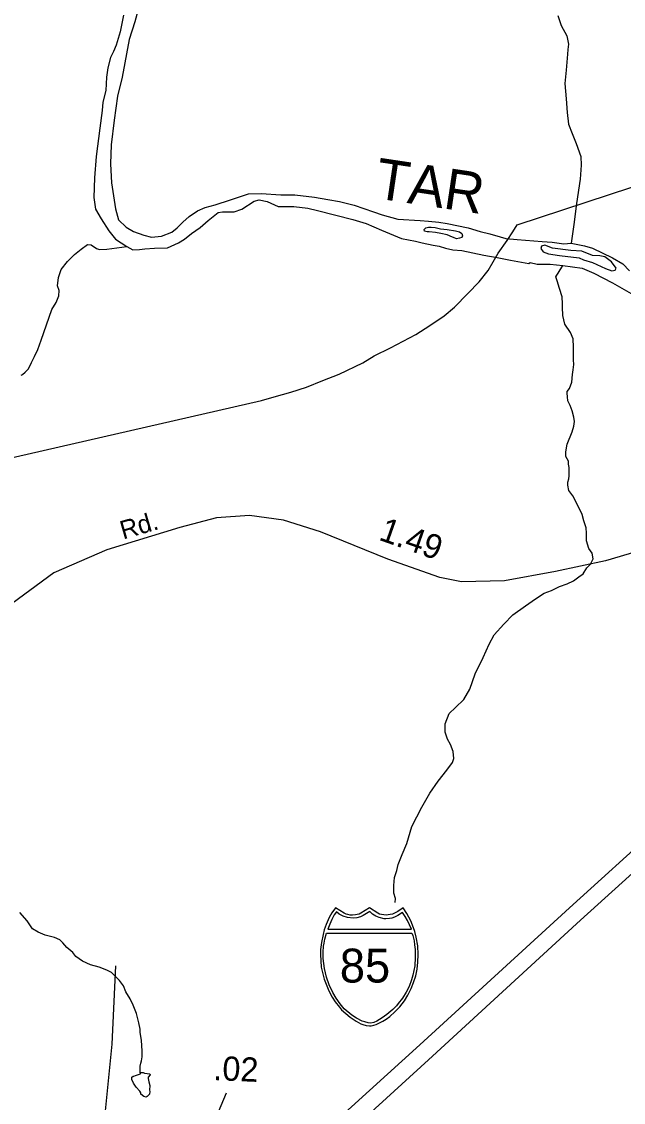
# Model space of a CAD drawing. Extents: x 2056842 to 2160602, y 826753 to 1016856.
# Drawn here: x 2098923 to 2102032, y 899934 to 905515 of the extents above; entities that cross this region are included whole.
import ezdxf

# ---------------------------------------------------------------- set-up
doc = ezdxf.new("R2010")
doc.units = 0
for name, color, linetype in [('Exist Hydrographic Creek Single Shore', 7, 'Continuous'), ('Exist Hydrographic Misc Water Feature', 7, 'Continuous'), ('Exist Hydrographic River Shore', 7, 'Continuous'), ('Exist Hydrographic River Shore Label', 7, 'Continuous'), ('Exist Road Non-System Type 51', 7, 'Continuous'), ('Exist Road Primary Interstate Divided Center Attributed', 7, 'Continuous'), ('Exist Road Primary Interstate Shield CELL', 7, 'Continuous'), ('Exist Road Primary Interstate Shield Number Label', 7, 'Continuous'), ('Exist Road Secondary Mileage Hundredths English Label', 7, 'Continuous'), ('Exist Road Secondary Type 51 Attributed', 7, 'Continuous'), ('Exist Road Secondary Type 51 Label', 7, 'Continuous'), ('Exist Utilities Electrical Transmission Line', 7, 'Continuous')]:
    doc.layers.add(name, color=color, linetype=linetype)

msp = doc.modelspace()

# ---------------------------------------------------------------- linework, layer by layer
at = {"layer": 'Exist Hydrographic Creek Single Shore'}
for points in [[(2101693.6, 905546.8), (2101711.7, 905494.9), (2101739.8, 905441), (2101748.2, 905399.1), (2101746.1, 905371.1), (2101744.1, 905347.1), (2101736.3, 905265), (2101730.5, 905194.9), (2101736.9, 905117), (2101741.2, 905045), (2101749.4, 904985.1), (2101767.5, 904937.1), (2101789, 904885), (2101812.5, 904818.6), (2101813.5, 904773.7), (2101808.2, 904701.1), (2101790.1, 904576.2), (2101776.2, 904467.3), (2101762.3, 904370.5)], [(2099079.7, 904027.9), (2099101, 904064.2), (2099114.9, 904099.4), (2099117, 904126.1), (2099108.5, 904150.1), (2099112.8, 904193.9), (2099127.7, 904234.5), (2099159.7, 904276.1), (2099196, 904312.4), (2099231.2, 904340.2), (2099263.2, 904364.7), (2099282.4, 904362.6), (2099310.2, 904343.4), (2099325.1, 904338), (2099363.5, 904340.2), (2099467, 904354.1)], [(2100853.9, 900966.8), (2100855.6, 900986.8), (2100845.5, 901014.7), (2100845.5, 901042.7), (2100845.5, 901054.7), (2100849.4, 901094.7), (2100861.3, 901130.7), (2100869.1, 901162.8), (2100889, 901214.9), (2100912.8, 901271), (2100938.6, 901358.9), (2100990.1, 901459.1), (2101032.1, 901531.3), (2101075.8, 901593.4), (2101119.7, 901649.5), (2101149.6, 901689.6), (2101155.4, 901709.6), (2101153.3, 901745.7), (2101139.2, 901781.5), (2101123.2, 901809.5), (2101111.1, 901845.4), (2101110.9, 901889.4), (2101132.6, 901941.5), (2101164.6, 901973.6), (2101208.7, 902013.8), (2101238.4, 902067.8), (2101266.1, 902147.9), (2101307.9, 902232), (2101339.5, 902300.1), (2101365.3, 902348.2), (2101415.4, 902404.3), (2101461.1, 902452.5), (2101526.9, 902498.6), (2101578.8, 902534.8), (2101622.9, 902562.9), (2101660.6, 902577), (2101702.7, 902597.2), (2101742.6, 902611.3), (2101774.6, 902627.4), (2101802.3, 902647.5), (2101824.5, 902663.6), (2101844.3, 902693.6), (2101862.4, 902713.7), (2101876.1, 902741.7), (2101870.2, 902769.7), (2101854.2, 902793.7), (2101841.9, 902833.6), (2101841.9, 902873.5), (2101839.6, 902901.5), (2101827.5, 902937.5), (2101819.3, 902969.5), (2101803.3, 903003.4), (2101771.1, 903065.4), (2101751, 903093.3), (2101745.1, 903121.2), (2101744.9, 903137.2), (2101750.8, 903153.2), (2101752.9, 903169.2), (2101752.9, 903189.2), (2101752.7, 903213.2), (2101748.6, 903229.3), (2101748.6, 903245.3), (2101734.6, 903269.2), (2101734.6, 903293.2), (2101742.4, 903333.2), (2101768.1, 903397.3), (2101776.1, 903425.3), (2101780.2, 903449.3), (2101775.9, 903473.3), (2101767.9, 903505.3), (2101757.8, 903533.3), (2101745.5, 903557.2), (2101743.7, 903577.2), (2101741.6, 903597.2), (2101741.6, 903605.2), (2101753.3, 903621.2), (2101765.4, 903653.3), (2101769.3, 903693.2), (2101773.2, 903717.2), (2101777.1, 903745.2), (2101775, 903769.3), (2101774.8, 903797.3), (2101774.8, 903833.3), (2101772.6, 903877.3), (2101758.6, 903909.2), (2101730.3, 903953.1), (2101720.3, 903997.1), (2101718, 904041.1), (2101718, 904057.1), (2101716.2, 904093.1), (2101701.8, 904137.1), (2101689.9, 904177), (2101683.6, 904196.9), (2101687.7, 904204.9), (2101695.7, 904216.9), (2101719.6, 904256.4)], [(2098919.7, 903688.5), (2098927.7, 903692.5), (2098941.6, 903704.5), (2098957.6, 903722.6), (2098973.4, 903754.5), (2098989.4, 903786.6), (2099007, 903822.7), (2099023, 903870.7), (2099079.7, 904027.9)], [(2099536.7, 900080.7), (2099535.7, 900088.4), (2099534.6, 900096.7), (2099534.6, 900108.7), (2099534.6, 900120.7), (2099538.5, 900136.7), (2099542.4, 900148.7), (2099546.3, 900168.7), (2099546.3, 900200.8), (2099542, 900252.8), (2099536.1, 900296.8), (2099535.9, 900312.7), (2099527.9, 900344.7), (2099515.6, 900392.6), (2099499.6, 900436.6), (2099483.4, 900468.6), (2099461.4, 900504.5), (2099449.3, 900536.5), (2099429, 900564.3), (2099405, 900588.3), (2099387.2, 900604.2), (2099363.2, 900616.1), (2099323, 900632), (2099278.9, 900643.9), (2099236.9, 900663.8), (2099202.9, 900687.6), (2099186.9, 900707.6), (2099156.5, 900733.5), (2099136.6, 900757.4), (2099120.6, 900773.4), (2099092.5, 900785.3), (2099044.6, 900797.1), (2099008.3, 900813), (2098978.3, 900830.9), (2098952.3, 900870.9), (2098914.2, 900914.8)]]:
    msp.add_lwpolyline(points, dxfattribs=at)
at = {"layer": 'Exist Hydrographic Misc Water Feature'}
for points in [[(2101155.2, 904400), (2101149, 904401.9), (2101121.1, 904413.9), (2101089.1, 904421.7), (2101061, 904425.7), (2101029.1, 904429.6), (2101019, 904429.6), (2101005.1, 904433.5), (2101003, 904441.5), (2101011, 904449.5), (2101025.2, 904453.6), (2101039.1, 904453.6), (2101059.2, 904451.7), (2101087.1, 904445.8), (2101121.1, 904441.9), (2101165, 904434), (2101185.1, 904430.1), (2101197.2, 904420.1), (2101201.1, 904408.2), (2101197.2, 904400.1), (2101185.3, 904396.1), (2101169.3, 904394), (2101155.2, 904400)], [(2101826.3, 904285.3), (2101872.2, 904271.4), (2101939.5, 904240.4), (2101972.5, 904227.6), (2101990.7, 904230.8), (2101994.9, 904242.6), (2101971.5, 904274.6), (2101937.3, 904300.2), (2101910.6, 904305.6), (2101872.2, 904306.6), (2101817.8, 904330.1), (2101761.3, 904333.3), (2101666.3, 904345.1), (2101626.8, 904360), (2101608.7, 904355.7), (2101606.5, 904344), (2101617.2, 904325.8), (2101646, 904316.2), (2101702.6, 904306.6), (2101803.9, 904296), (2101826.3, 904285.3)], [(2099536.7, 900080.7), (2099535.7, 900088.4), (2099542.6, 900088.7), (2099550.6, 900088.8), (2099558.6, 900084.8), (2099584.7, 900080.8), (2099586.5, 900076.8), (2099576.7, 900064.8), (2099576.7, 900056.8), (2099580.8, 900040.9), (2099584.9, 900021), (2099582.8, 899996.9), (2099584.9, 899990.9), (2099582.8, 899976.9), (2099571.1, 899964.9), (2099567, 899960.9), (2099555.1, 899964.8), (2099538.9, 899976.8), (2099538.9, 899982.7), (2099532.8, 899992.8), (2099515, 900012.7), (2099500.8, 900032.6), (2099492.8, 900052.6), (2099492.6, 900064.6), (2099498.5, 900068.6), (2099502.6, 900068.6), (2099510.6, 900072.6), (2099536.7, 900080.7)]]:
    msp.add_lwpolyline(points, dxfattribs=at)
at = {"layer": 'Exist Hydrographic River Shore'}
for points in [[(2099450, 905549), (2099431.8, 905461.5), (2099411.5, 905393.1), (2099397.7, 905360), (2099382.7, 905329.7), (2099368.5, 905275.7), (2099361, 905227.6), (2099357.1, 905159.7), (2099342.2, 905098.3), (2099339.4, 905055.6), (2099327.2, 904965.7), (2099308, 904818.6), (2099299.5, 904707.6), (2099296.3, 904606.1), (2099303.8, 904547.3), (2099333.6, 904496.1), (2099373.1, 904435.2), (2099407.3, 904392.5), (2099467, 904354.1)], [(2099522.5, 905571.2), (2099507.6, 905514.5), (2099477.7, 905421.9), (2099442.8, 905227.8), (2099419, 905129.3), (2099400.9, 905006.3), (2099384.9, 904879.3), (2099381.7, 904781.2), (2099387, 904683), (2099407.3, 904548.4), (2099423.3, 904490.7), (2099462.8, 904454.4), (2099500.1, 904430.9), (2099554.5, 904411.7), (2099594, 904402.1), (2099646.3, 904406.4), (2099698.6, 904427.7), (2099727.4, 904450.1), (2099755.1, 904479), (2099789.3, 904508.9), (2099832, 904537.7), (2099870.4, 904554.8), (2099922.7, 904568.7), (2100002.7, 904595.4), (2100094.5, 904625.2), (2100160.6, 904627.4), (2100262, 904619.9), (2100334.6, 904619.9), (2100435.9, 904609.2), (2100505.3, 904596.4), (2100566.1, 904585.7), (2100641.9, 904566.5), (2100741.1, 904532.4), (2100785.9, 904517.4), (2100866.7, 904494.1), (2100982.7, 904488.4), (2101025, 904485.4), (2101078.6, 904478.9), (2101122.1, 904472.6), (2101229.9, 904450.1), (2101292.8, 904430.9)], [(2099467, 904354.1), (2099496.9, 904337), (2099531.1, 904339.1), (2099558.8, 904342.3), (2099610, 904345.5), (2099676.2, 904347.6), (2099733.8, 904373.3), (2099764.7, 904391.4), (2099801, 904420.3), (2099845.1, 904451.2), (2099887.5, 904487.5), (2099937.6, 904529.2), (2099961.1, 904533.4), (2100020.8, 904532.4), (2100060.3, 904546.2), (2100124.4, 904587.9), (2100151, 904594.3), (2100191.6, 904585.7), (2100248.1, 904560.1), (2100329.2, 904560.1), (2100401.8, 904551.6), (2100451.9, 904539.8), (2100634.4, 904493.9), (2100703.8, 904472.6), (2100781.7, 904437.3), (2100886.3, 904394.6), (2100957.8, 904381.8), (2100991.9, 904373.3), (2101049.5, 904360.5), (2101080.5, 904355.1), (2101112.5, 904345.5), (2101150.9, 904335.9), (2101197.8, 904332.7), (2101311.4, 904309.7), (2101380.3, 904297.8), (2101448.6, 904283.9), (2101543.5, 904266.6), (2101551.5, 904270.6), (2101587.6, 904262.7), (2101654.5, 904261.8), (2101719.6, 904256.4)], [(2101292.8, 904430.9), (2101341.9, 904418.7), (2101395.2, 904403.8), (2101425.1, 904395.2), (2101482.7, 904389.9), (2101611.9, 904380.1), (2101664.1, 904375.8), (2101723.9, 904368.3), (2101762.3, 904370.5)], [(2101762.3, 904370.5), (2101830.6, 904357.7), (2101872.2, 904344.9), (2101975.7, 904295.7), (2102030.2, 904264.8), (2102064.3, 904227.4)], [(2101719.6, 904256.4), (2101818.9, 904241.3), (2101879.7, 904216.7), (2101975.7, 904165.5), (2102097.4, 904097.1)]]:
    msp.add_lwpolyline(points, dxfattribs=at)
at = {"layer": 'Exist Road Non-System Type 51'}
msp.add_lwpolyline([(2098661.6, 898795.7), (2098695.4, 898924), (2098749, 899240), (2098874.2, 899335.4), (2099178, 899579.9), (2099295.7, 899694.7), (2099355.3, 899873.5), (2099391, 900234.3), (2099408.9, 900639.7)], dxfattribs=at)
at = {"layer": 'Exist Road Primary Interstate Divided Center Attributed'}
for points in [[(2103600.7, 902632.7), (2103289.4, 902345), (2102970.9, 902051.5), (2102555.2, 901669.9), (2102213.3, 901354.8), (2101753.5, 900939), (2100980.6, 900231.5), (2100459.7, 899759.8), (2100051.2, 899387.1), (2099654.4, 899021.7), (2099369.7, 898762.5)], [(2099487.6, 898757.1), (2099760.5, 898998.3), (2100355.3, 899542), (2101025.6, 900154), (2101811.1, 900874.2), (2102278.1, 901297.2), (2102621.8, 901610.5), (2103163.4, 902105.5), (2103660.8, 902561.3)]]:
    msp.add_lwpolyline(points, dxfattribs=at)
at = {"layer": 'Exist Road Primary Interstate Shield CELL'}
for points in [[(2100719.9, 900329.1), (2100729.4, 900330), (2100742.1, 900332.5), (2100754.5, 900336.5), (2100768.6, 900342.8), (2100789.4, 900354.3), (2100806.2, 900364.1), (2100825.5, 900377.1), (2100851.6, 900400.8), (2100877.7, 900428.3), (2100900.7, 900459.3), (2100918.9, 900488.3), (2100935, 900521.5), (2100948.4, 900552.4), (2100959.1, 900587.7), (2100966.2, 900622), (2100969.7, 900657.6), (2100972.1, 900697.2), (2100969.4, 900741.8), (2100961.7, 900787.3), (2100954.4, 900815.7), (2100943.4, 900849.6), (2100934.4, 900871.3), (2100913.5, 900909.7), (2100894.8, 900939.3), (2100867.6, 900920.2), (2100849.8, 900910.7), (2100839, 900905.8), (2100827.8, 900903.7), (2100807.3, 900901.2), (2100794.4, 900901.8), (2100782.5, 900904.5), (2100772.4, 900906.7), (2100764.1, 900910.7), (2100719.9, 900939.3), (2100675.6, 900910.7), (2100666.3, 900906.5), (2100656.8, 900904.5), (2100647.7, 900901.9), (2100632.5, 900901.2), (2100621, 900901.5), (2100609.1, 900903.7), (2100599.7, 900905.6), (2100589.2, 900910.7), (2100544.1, 900939.3), (2100526.4, 900913.6), (2100511.9, 900888.2), (2100496.5, 900852.3), (2100487, 900824.4), (2100480.2, 900801.6), (2100471.8, 900759.6), (2100467.5, 900723.1), (2100466.8, 900697.2), (2100471.5, 900632.7), (2100478.5, 900598.3), (2100485.8, 900570.6), (2100509.6, 900510.5), (2100527.6, 900476.9), (2100543, 900452.7), (2100564.6, 900425.6), (2100576.3, 900412.6), (2100621.1, 900373.4), (2100651, 900353), (2100674.9, 900340.1), (2100686.1, 900335.8), (2100703.7, 900330.9)], [(2100549.5, 900918.6), (2100538.5, 900901.7), (2100525.8, 900878.8), (2100515.6, 900855.1), (2100505.3, 900829), (2100936.8, 900828.8), (2100926.8, 900851.3), (2100916, 900873.8), (2100904.8, 900894.3), (2100891.1, 900914.2), (2100866.9, 900899), (2100849.3, 900890.7), (2100835.1, 900885.8), (2100823.1, 900883.1), (2100804.5, 900881.6), (2100796.2, 900882.1), (2100770.2, 900888), (2100752.7, 900895.1), (2100736, 900906.3), (2100722.5, 900919), (2100688.3, 900898.3), (2100673.1, 900891.7), (2100655.7, 900887.2), (2100636.6, 900884.8), (2100607.1, 900888), (2100584.1, 900895.9), (2100564.2, 900906.3)], [(2100939.4, 900807.5), (2100944, 900795.4), (2100950.4, 900768.3), (2100953.7, 900747.5), (2100957.1, 900723.5), (2100955.9, 900682.3), (2100954, 900639.8), (2100950, 900614.5), (2100944.8, 900591.6), (2100937.7, 900566.1), (2100926.1, 900532.3), (2100910.2, 900503.7), (2100890.3, 900471.8), (2100868.9, 900444), (2100859.5, 900432.4), (2100841.8, 900413.7), (2100809.6, 900387.9), (2100786.1, 900370.3), (2100757.9, 900353.7), (2100743.6, 900347.3), (2100726.9, 900343.8), (2100713.2, 900344.8), (2100696.6, 900349.2), (2100683.1, 900352.9), (2100653.7, 900368.8), (2100629.9, 900384.7), (2100590.1, 900417.3), (2100568.6, 900442.4), (2100548.6, 900471.8), (2100530.7, 900501.9), (2100511.6, 900541.6), (2100498.2, 900581.5), (2100488.4, 900624.6), (2100481.8, 900677.2), (2100481.1, 900709.3), (2100483, 900740.1), (2100486, 900756.3), (2100489.9, 900776.4), (2100497.7, 900807.3)]]:
    msp.add_lwpolyline(points, close=True, dxfattribs=at)
at = {"layer": 'Exist Road Secondary Mileage Hundredths English Label'}
msp.add_line((2099547.1, 898948.8), (2099981, 899982.8), dxfattribs=at)
at = {"layer": 'Exist Road Secondary Type 51 Attributed'}
msp.add_lwpolyline([(2103307.7, 903586.3), (2102888.8, 903292.5), (2102376, 902959), (2102108.3, 902781.1), (2101939.4, 902730.7), (2101681.7, 902675.9), (2101417.6, 902627.4), (2101196.6, 902622), (2101083.5, 902645.3), (2100814.9, 902739.7), (2100466.4, 902879.9), (2100276, 902941.1), (2100099.9, 902964.4), (2099929.3, 902951.8), (2099739.7, 902902.4), (2099362.5, 902787.3), (2099089.4, 902668.7), (2098715.8, 902395.5), (2098315.2, 902019.7), (2097934.4, 901678.2), (2097584.5, 901381.1)], dxfattribs=at)
at = {"layer": 'Exist Utilities Electrical Transmission Line'}
msp.add_lwpolyline([(2098663.2, 903216.4), (2100162, 903559.1), (2100227.9, 903577.3), (2100313.9, 903601.6), (2100395.6, 903627.9), (2100479.5, 903662.1), (2100563.4, 903694.4), (2100685.2, 903752.7), (2100745.2, 903789.1), (2100829, 903831.3), (2100960.7, 903899.6), (2101032.6, 903945.9), (2101106.5, 903996), (2101160.4, 904040.3), (2101228, 904110.5), (2101287.9, 904170.7), (2101333.7, 904230.7), (2101385.4, 904318.9), (2101431.1, 904385.1), (2101461, 904429.1), (2101483, 904465.3), (2103496.6, 905127.5)], dxfattribs=at)

# ---------------------------------------------------------------- texts
at = {"layer": 'Exist Hydrographic River Shore Label'}
msp.add_text('TAR', height=210, rotation=351.4907, dxfattribs=at).set_placement((2100741.1, 904604.4))
at = {"layer": 'Exist Road Primary Interstate Shield Number Label'}
msp.add_text('85', height=175, dxfattribs=at).set_placement((2100567, 900552.9))
at = {"layer": 'Exist Road Secondary Mileage Hundredths English Label'}
for s, rotation, p in [('1.49', 340.5714, (2100763.1, 902840.4)), ('.02', 357.4954, (2099911.6, 900049.6))]:
    msp.add_text(s, height=125, rotation=rotation, dxfattribs=at).set_placement(p)
at = {"layer": 'Exist Road Secondary Type 51 Label'}
msp.add_text('Rd.', height=95, rotation=16.208, dxfattribs=at).set_placement((2099447.3, 902840.4))

doc.saveas('drawing.dxf')
